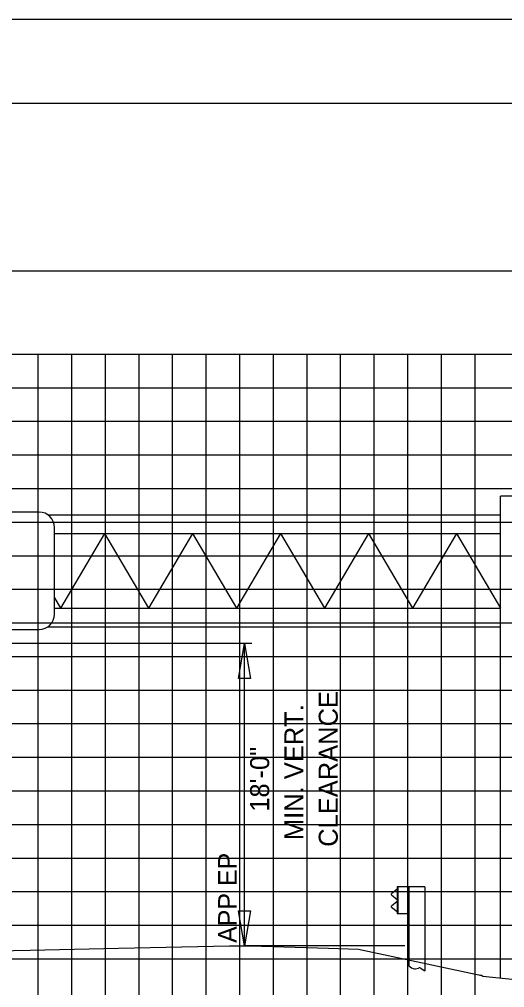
# Model space of a CAD drawing. Extents: x 2193008 to 2198143, y 1236112 to 1237864.
# Drawn here: x 2194766.6 to 2194795.4, y 1237280.4 to 1237338 of the extents above; entities that cross this region are included whole.
import ezdxf

# ---------------------------------------------------------------- set-up
doc = ezdxf.new("R2010")
doc.units = 0
for name, color, linetype in [('3', 7, 'Continuous'), ('GSDIMS', 7, 'Continuous'), ('Level 1', 7, 'Continuous'), ('Level 55', 7, 'Continuous'), ('M-ROADS', 7, 'Continuous'), ('SHT-BNDRY', 7, 'Continuous')]:
    doc.layers.add(name, color=color, linetype=linetype)

msp = doc.modelspace()

# ---------------------------------------------------------------- linework, layer by layer
msp.add_lwpolyline([(2194537.688, 1237133.046), (2194837.688, 1237133.046), (2194837.688, 1237323.046), (2194537.688, 1237323.046)], close=True)
at = {"layer": '3'}
for p, q in [((2194795.205, 1237280.967), (2194795.205, 1237309.648)), ((2194796.205, 1237309.648), (2194795.205, 1237309.648)), ((2194779.959, 1237282.876), (2194779.959, 1237300.878)), ((2194779.959, 1237282.876), (2194779.959, 1237294.291))]:
    msp.add_line(p, q, dxfattribs=at)
at = {"layer": 'GSDIMS'}
for p, q in [((2194767.741, 1237308.704), (2194752.09, 1237308.704)), ((2194768.267, 1237308.538), (2194795.205, 1237308.538)), ((2194768.657, 1237302.627), (2194768.657, 1237307.788)), ((2194768.657, 1237307.427), (2194795.205, 1237307.427)), ((2194771.632, 1237307.427), (2194769.013, 1237302.987)), ((2194771.632, 1237307.427), (2194774.251, 1237302.987)), ((2194776.871, 1237307.427), (2194774.251, 1237302.987)), ((2194776.871, 1237307.427), (2194779.49, 1237302.987)), ((2194782.109, 1237307.427), (2194779.49, 1237302.987)), ((2194782.109, 1237307.427), (2194784.728, 1237302.987)), ((2194787.347, 1237307.427), (2194784.728, 1237302.987)), ((2194787.347, 1237307.427), (2194789.966, 1237302.987)), ((2194792.585, 1237307.427), (2194789.966, 1237302.987)), ((2194792.585, 1237307.427), (2194795.205, 1237302.987)), ((2194768.657, 1237303.591), (2194769.013, 1237302.987)), ((2194768.657, 1237302.987), (2194795.205, 1237302.987)), ((2194752.092, 1237301.711), (2194767.741, 1237301.711)), ((2194768.267, 1237301.877), (2194795.205, 1237301.877)), ((2194780.402, 1237300.878), (2194751.175, 1237300.878)), ((2194789.499, 1237282.876), (2194779.959, 1237282.876))]:
    msp.add_line(p, q, dxfattribs=at)
for points in [[(2194779.959, 1237300.878), (2194780.314, 1237298.795), (2194779.604, 1237298.795)], [(2194779.959, 1237282.876), (2194779.604, 1237284.959), (2194780.314, 1237284.959)]]:
    msp.add_lwpolyline(points, close=True, dxfattribs=at)
for centre, start, end in [((2194767.741, 1237307.788), 0, 90), ((2194767.741, 1237302.627), 270, 0)]:
    msp.add_arc(centre, 0.916, start, end, dxfattribs=at)
at = {"layer": 'Level 1'}
for p, q in [((2194789.047, 1237286.248), (2194788.704, 1237285.974)), ((2194789.047, 1237286.386), (2194789.047, 1237284.779)), ((2194790.689, 1237286.386), (2194789.047, 1237286.386)), ((2194789.094, 1237286.386), (2194789.094, 1237284.779)), ((2194789.704, 1237286.386), (2194789.704, 1237284.779)), ((2194789.751, 1237286.386), (2194789.751, 1237281.686)), ((2194790.689, 1237286.386), (2194790.689, 1237281.394)), ((2194789.047, 1237285.518), (2194788.704, 1237285.244)), ((2194788.705, 1237285.909), (2194789.047, 1237285.647)), ((2194788.705, 1237285.178), (2194789.047, 1237284.917)), ((2194789.751, 1237284.779), (2194789.047, 1237284.779)), ((2194789.751, 1237281.686), (2194789.911, 1237281.577)), ((2194789.911, 1237281.577), (2194790.003, 1237281.528)), ((2194790.151, 1237281.511), (2194790.321, 1237281.558)), ((2194790.486, 1237281.532), (2194790.689, 1237281.394))]:
    msp.add_line(p, q, dxfattribs=at)
for centre, major_axis, start_param, end_param in [((2194788.736, 1237285.942), (-0.0469, 0), 5.497787, 7.096872), ((2194788.736, 1237285.212), (-0.0469, 0), 5.497787, 7.096872), ((2194790.098, 1237281.695), (-0.196, 0), 1.064721, 1.848328), ((2194790.375, 1237281.374), (-0.196, 0), 4.106844, 4.989921)]:
    msp.add_ellipse(centre, major_axis=major_axis, ratio=0.978687, start_param=start_param, end_param=end_param, dxfattribs=at)
at = {"layer": 'M-ROADS'}
for p, q in [((2194697.688, 1237318.106), (2194827.688, 1237318.106)), ((2194767.688, 1237258.106), (2194767.688, 1237318.106)), ((2194769.688, 1237258.106), (2194769.688, 1237318.106)), ((2194771.688, 1237258.106), (2194771.688, 1237318.106)), ((2194773.688, 1237258.106), (2194773.688, 1237318.106)), ((2194775.688, 1237258.106), (2194775.688, 1237318.106)), ((2194777.688, 1237258.106), (2194777.688, 1237318.106)), ((2194779.688, 1237258.106), (2194779.688, 1237318.106)), ((2194781.688, 1237258.106), (2194781.688, 1237318.106)), ((2194783.688, 1237258.106), (2194783.688, 1237318.106)), ((2194785.688, 1237258.106), (2194785.688, 1237318.106)), ((2194787.688, 1237258.106), (2194787.688, 1237318.106)), ((2194789.688, 1237258.106), (2194789.688, 1237318.106)), ((2194791.688, 1237258.106), (2194791.688, 1237318.106)), ((2194793.688, 1237258.106), (2194793.688, 1237318.106)), ((2194697.688, 1237316.106), (2194827.688, 1237316.106)), ((2194697.688, 1237314.106), (2194827.688, 1237314.106)), ((2194697.688, 1237312.106), (2194827.688, 1237312.106)), ((2194697.688, 1237310.106), (2194827.688, 1237310.106)), ((2194697.688, 1237308.106), (2194827.688, 1237308.106)), ((2194697.688, 1237306.106), (2194827.688, 1237306.106)), ((2194697.688, 1237304.106), (2194827.688, 1237304.106)), ((2194697.688, 1237302.106), (2194827.688, 1237302.106)), ((2194697.688, 1237300.106), (2194827.688, 1237300.106)), ((2194697.688, 1237298.106), (2194827.688, 1237298.106)), ((2194697.688, 1237296.106), (2194827.688, 1237296.106)), ((2194697.688, 1237294.106), (2194827.688, 1237294.106)), ((2194697.688, 1237292.106), (2194827.688, 1237292.106)), ((2194697.688, 1237290.106), (2194827.688, 1237290.106)), ((2194697.688, 1237288.106), (2194827.688, 1237288.106)), ((2194697.688, 1237286.106), (2194827.688, 1237286.106)), ((2194697.688, 1237284.106), (2194827.688, 1237284.106)), ((2194697.688, 1237282.106), (2194827.688, 1237282.106))]:
    msp.add_line(p, q, dxfattribs=at)
msp.add_lwpolyline([(2194512.691, 1237118.036), (2194852.691, 1237118.036), (2194852.691, 1237338.036), (2194512.691, 1237338.036)], close=True, dxfattribs=at)
msp.add_lwpolyline([(2194734.434, 1237281.747), (2194743.707, 1237282.046), (2194752.078, 1237282.294), (2194755.19, 1237282.386), (2194757.315, 1237282.427), (2194767.204, 1237282.616), (2194772.472, 1237282.736), (2194779.067, 1237282.883), (2194779.959, 1237282.876), (2194780.318, 1237282.879), (2194784.968, 1237282.734), (2194786.754, 1237282.676), (2194793.704, 1237281.196), (2194793.917, 1237281.15), (2194793.975, 1237281.138), (2194794.071, 1237281.128), (2194794.147, 1237281.078), (2194797.994, 1237280.674)], dxfattribs=at)
at = {"layer": 'SHT-BNDRY'}
msp.add_lwpolyline([(2194525.191, 1237123.036), (2194847.691, 1237123.036), (2194847.691, 1237333.036), (2194525.191, 1237333.036)], close=True, dxfattribs=at)

# ---------------------------------------------------------------- texts
at = {"layer": 'Level 55'}
for s, height, p in [('CLEARANCE', 1.1346, (2194785.518, 1237288.774)), ('MIN. VERT.', 1.1346, (2194783.476, 1237289.174)), ('18\'-0"', 1.1346, (2194781.434, 1237290.861)), ('APP EP', 1.1105, (2194779.507, 1237283.054))]:
    msp.add_text(s, height=height, rotation=90, dxfattribs=at).set_placement(p)

doc.saveas('drawing.dxf')
